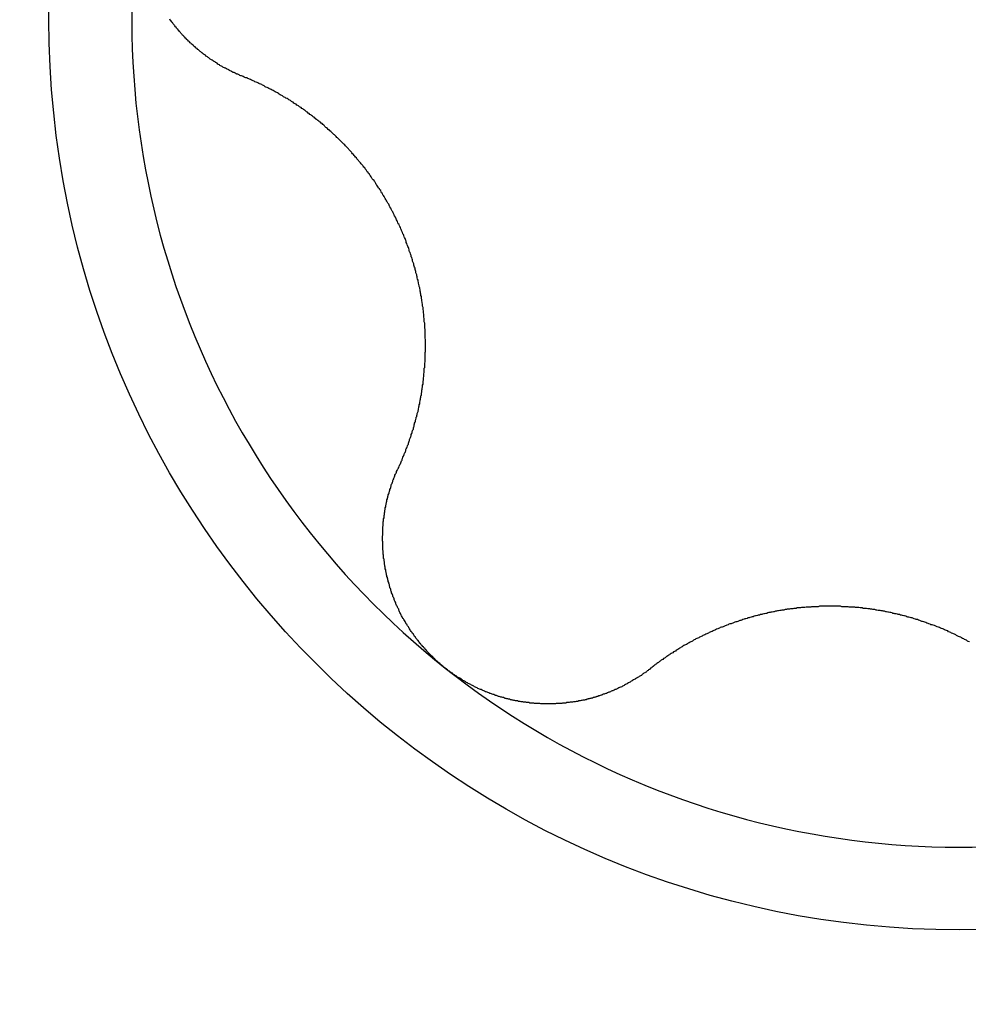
# Model space of a CAD drawing. Extents: x 1107 to 4046, y 937 to 3355.
# Tile 807 of 861: x 3015.56 to 3017.82, y 1881.36 to 1883.71. Entities that reach past the tile are written whole.
import ezdxf

# ---------------------------------------------------------------- set-up
doc = ezdxf.new("R2010")
doc.units = 0
doc.layers.add('KF_VIDA_L___C_LEFT', color=7, linetype='CONTINUOUS')

# ---------------------------------------------------------------- blocks, each defined once
blk = doc.blocks.new('KF_VIDA_L___C_LEFT')
at = {"layer": 'KF_VIDA_L___C_LEFT'}
for points in [[(126.791, 194.364, 0), (126.789, 194.365, 0), (126.787, 194.366, 0), (126.785, 194.366, 0), (126.783, 194.367, 0), (126.781, 194.368, 0), (126.78, 194.369, 0), (126.778, 194.37, 0), (126.776, 194.37, 0), (126.774, 194.371, 0), (126.772, 194.372, 0), (126.771, 194.373, 0), (126.769, 194.374, 0), (126.767, 194.374, 0), (126.765, 194.375, 0), (126.763, 194.376, 0), (126.762, 194.377, 0), (126.76, 194.378, 0), (126.758, 194.379, 0), (126.756, 194.38, 0), (126.755, 194.381, 0), (126.753, 194.382, 0), (126.751, 194.383, 0), (126.749, 194.384, 0), (126.748, 194.384, 0), (126.746, 194.385, 0), (126.744, 194.386, 0), (126.742, 194.387, 0), (126.741, 194.388, 0), (126.739, 194.389, 0), (126.737, 194.39, 0), (126.735, 194.391, 0), (126.734, 194.392, 0), (126.732, 194.393, 0), (126.73, 194.394, 0), (126.729, 194.396, 0), (126.727, 194.397, 0), (126.725, 194.398, 0), (126.724, 194.399, 0), (126.722, 194.4, 0), (126.72, 194.401, 0), (126.719, 194.402, 0), (126.717, 194.403, 0), (126.715, 194.404, 0), (126.714, 194.405, 0), (126.712, 194.406, 0), (126.71, 194.408, 0), (126.709, 194.409, 0), (126.707, 194.41, 0), (126.706, 194.411, 0), (126.704, 194.412, 0), (126.702, 194.413, 0), (126.701, 194.415, 0), (126.699, 194.416, 0), (126.698, 194.417, 0), (126.696, 194.418, 0), (126.694, 194.419, 0), (126.693, 194.421, 0), (126.691, 194.422, 0), (126.69, 194.423, 0), (126.688, 194.424, 0), (126.687, 194.426, 0), (126.685, 194.427, 0), (126.684, 194.428, 0), (126.682, 194.429, 0), (126.681, 194.431, 0), (126.679, 194.432, 0), (126.678, 194.433, 0), (126.676, 194.435, 0), (126.675, 194.436, 0), (126.673, 194.437, 0), (126.672, 194.438, 0), (126.67, 194.44, 0), (126.669, 194.441, 0), (126.667, 194.442, 0), (126.666, 194.444, 0), (126.664, 194.445, 0), (126.663, 194.447, 0), (126.662, 194.448, 0), (126.66, 194.449, 0), (126.659, 194.451, 0), (126.657, 194.452, 0), (126.656, 194.453, 0), (126.655, 194.455, 0), (126.653, 194.456, 0), (126.652, 194.458, 0), (126.65, 194.459, 0), (126.649, 194.461, 0), (126.648, 194.462, 0), (126.646, 194.463, 0), (126.645, 194.465, 0), (126.644, 194.466, 0), (126.642, 194.468, 0), (126.641, 194.469, 0), (126.64, 194.471, 0), (126.639, 194.472, 0), (126.637, 194.474, 0), (126.636, 194.475, 0), (126.635, 194.477, 0), (126.633, 194.478, 0), (126.632, 194.48, 0), (126.631, 194.482, 0), (126.629, 194.483, 0), (126.628, 194.485, 0), (126.627, 194.486, 0), (126.626, 194.488, 0), (126.624, 194.49, 0), (126.623, 194.491, 0), (126.622, 194.493, 0), (126.621, 194.494, 0), (126.62, 194.496, 0), (126.618, 194.498, 0), (126.617, 194.499, 0), (126.616, 194.501, 0)], [(127.161, 193.429, 0), (127.162, 193.431, 0), (127.163, 193.434, 0), (127.164, 193.436, 0), (127.165, 193.438, 0), (127.166, 193.44, 0), (127.167, 193.442, 0), (127.168, 193.445, 0), (127.169, 193.447, 0), (127.17, 193.449, 0), (127.17, 193.451, 0), (127.171, 193.453, 0), (127.172, 193.456, 0), (127.173, 193.458, 0), (127.174, 193.46, 0), (127.175, 193.462, 0), (127.176, 193.465, 0), (127.177, 193.467, 0), (127.178, 193.469, 0), (127.179, 193.471, 0), (127.179, 193.474, 0), (127.18, 193.476, 0), (127.181, 193.478, 0), (127.182, 193.48, 0), (127.183, 193.483, 0), (127.184, 193.485, 0), (127.185, 193.487, 0), (127.185, 193.489, 0), (127.186, 193.492, 0), (127.187, 193.494, 0), (127.188, 193.496, 0), (127.188, 193.498, 0), (127.189, 193.501, 0), (127.19, 193.503, 0), (127.191, 193.505, 0), (127.192, 193.507, 0), (127.192, 193.51, 0), (127.193, 193.512, 0), (127.194, 193.514, 0), (127.194, 193.517, 0), (127.195, 193.519, 0), (127.196, 193.521, 0), (127.197, 193.523, 0), (127.197, 193.526, 0), (127.198, 193.528, 0), (127.199, 193.53, 0), (127.199, 193.533, 0), (127.2, 193.535, 0), (127.2, 193.537, 0), (127.201, 193.539, 0), (127.202, 193.542, 0), (127.202, 193.544, 0), (127.203, 193.546, 0), (127.204, 193.549, 0), (127.204, 193.551, 0), (127.205, 193.553, 0), (127.205, 193.555, 0), (127.206, 193.558, 0), (127.206, 193.56, 0), (127.207, 193.562, 0), (127.208, 193.565, 0), (127.208, 193.567, 0), (127.209, 193.569, 0), (127.209, 193.571, 0), (127.21, 193.574, 0), (127.21, 193.576, 0), (127.211, 193.578, 0), (127.211, 193.581, 0), (127.212, 193.583, 0), (127.212, 193.585, 0), (127.212, 193.587, 0), (127.213, 193.59, 0), (127.213, 193.592, 0), (127.214, 193.594, 0), (127.214, 193.597, 0), (127.215, 193.599, 0), (127.215, 193.602, 0), (127.216, 193.604, 0), (127.216, 193.606, 0), (127.216, 193.609, 0), (127.217, 193.611, 0), (127.217, 193.613, 0), (127.217, 193.616, 0), (127.218, 193.618, 0), (127.218, 193.621, 0), (127.219, 193.623, 0), (127.219, 193.625, 0), (127.219, 193.628, 0), (127.22, 193.63, 0), (127.22, 193.633, 0), (127.22, 193.635, 0), (127.22, 193.638, 0), (127.221, 193.64, 0), (127.221, 193.643, 0), (127.221, 193.645, 0), (127.222, 193.648, 0), (127.222, 193.65, 0), (127.222, 193.653, 0), (127.222, 193.655, 0), (127.223, 193.658, 0), (127.223, 193.66, 0), (127.223, 193.663, 0), (127.223, 193.665, 0), (127.223, 193.668, 0), (127.224, 193.67, 0), (127.224, 193.673, 0), (127.224, 193.675, 0), (127.224, 193.678, 0), (127.224, 193.68, 0), (127.225, 193.683, 0), (127.225, 193.685, 0), (127.225, 193.688, 0), (127.225, 193.69, 0), (127.225, 193.693, 0), (127.225, 193.696, 0), (127.225, 193.698, 0), (127.225, 193.701, 0), (127.225, 193.703, 0), (127.225, 193.706, 0), (127.226, 193.708, 0), (127.226, 193.711, 0), (127.226, 193.714, 0), (127.226, 193.716, 0), (127.226, 193.719, 0), (127.226, 193.721, 0), (127.226, 193.724, 0), (127.226, 193.727, 0), (127.226, 193.729, 0), (127.226, 193.732, 0), (127.226, 193.734, 0), (127.226, 193.737, 0), (127.225, 193.74, 0), (127.225, 193.742, 0), (127.225, 193.745, 0), (127.225, 193.747, 0), (127.225, 193.75, 0), (127.225, 193.753, 0), (127.225, 193.755, 0), (127.225, 193.758, 0), (127.225, 193.761, 0), (127.224, 193.763, 0), (127.224, 193.766, 0), (127.224, 193.768, 0), (127.224, 193.771, 0), (127.224, 193.774, 0), (127.224, 193.776, 0), (127.223, 193.779, 0), (127.223, 193.782, 0), (127.223, 193.784, 0), (127.223, 193.787, 0), (127.222, 193.79, 0), (127.222, 193.792, 0), (127.222, 193.795, 0), (127.222, 193.797, 0), (127.221, 193.8, 0), (127.221, 193.803, 0), (127.221, 193.805, 0), (127.22, 193.808, 0), (127.22, 193.811, 0), (127.22, 193.813, 0), (127.219, 193.816, 0), (127.219, 193.818, 0), (127.219, 193.821, 0), (127.218, 193.824, 0), (127.218, 193.826, 0), (127.217, 193.829, 0), (127.217, 193.832, 0), (127.216, 193.834, 0), (127.216, 193.837, 0), (127.216, 193.839, 0), (127.215, 193.842, 0), (127.215, 193.845, 0), (127.214, 193.847, 0), (127.214, 193.85, 0), (127.213, 193.852, 0), (127.213, 193.855, 0), (127.212, 193.858, 0), (127.212, 193.86, 0), (127.211, 193.863, 0), (127.211, 193.865, 0), (127.21, 193.868, 0), (127.209, 193.871, 0), (127.209, 193.873, 0), (127.208, 193.876, 0), (127.208, 193.878, 0), (127.207, 193.881, 0), (127.206, 193.884, 0), (127.206, 193.886, 0), (127.205, 193.889, 0), (127.205, 193.891, 0), (127.204, 193.894, 0), (127.203, 193.896, 0), (127.203, 193.899, 0), (127.202, 193.901, 0), (127.201, 193.904, 0), (127.201, 193.907, 0), (127.2, 193.909, 0), (127.199, 193.912, 0), (127.198, 193.914, 0), (127.198, 193.917, 0), (127.197, 193.919, 0), (127.196, 193.922, 0), (127.195, 193.924, 0), (127.195, 193.927, 0), (127.194, 193.929, 0), (127.193, 193.932, 0), (127.192, 193.934, 0), (127.192, 193.937, 0), (127.191, 193.939, 0), (127.19, 193.941, 0), (127.189, 193.944, 0), (127.188, 193.946, 0), (127.187, 193.949, 0), (127.187, 193.951, 0), (127.186, 193.954, 0), (127.185, 193.956, 0), (127.184, 193.959, 0), (127.183, 193.961, 0), (127.182, 193.963, 0), (127.181, 193.966, 0), (127.18, 193.968, 0), (127.18, 193.971, 0), (127.179, 193.973, 0), (127.178, 193.975, 0), (127.177, 193.978, 0), (127.176, 193.98, 0), (127.175, 193.982, 0), (127.174, 193.985, 0), (127.173, 193.987, 0), (127.172, 193.989, 0), (127.171, 193.992, 0), (127.17, 193.994, 0), (127.169, 193.997, 0), (127.168, 193.999, 0), (127.167, 194.001, 0), (127.166, 194.004, 0), (127.165, 194.006, 0), (127.164, 194.008, 0), (127.163, 194.011, 0), (127.161, 194.013, 0), (127.16, 194.015, 0), (127.159, 194.018, 0), (127.158, 194.02, 0), (127.157, 194.022, 0), (127.156, 194.025, 0), (127.155, 194.027, 0), (127.154, 194.029, 0), (127.152, 194.032, 0), (127.151, 194.034, 0), (127.15, 194.036, 0), (127.149, 194.039, 0), (127.148, 194.041, 0), (127.146, 194.043, 0), (127.145, 194.046, 0), (127.144, 194.048, 0), (127.143, 194.05, 0), (127.141, 194.053, 0), (127.14, 194.055, 0), (127.139, 194.057, 0), (127.138, 194.06, 0), (127.136, 194.062, 0), (127.135, 194.064, 0), (127.134, 194.067, 0), (127.132, 194.069, 0), (127.131, 194.071, 0), (127.13, 194.073, 0), (127.128, 194.076, 0), (127.127, 194.078, 0), (127.126, 194.08, 0), (127.124, 194.082, 0), (127.123, 194.085, 0), (127.121, 194.087, 0), (127.12, 194.089, 0), (127.119, 194.092, 0), (127.117, 194.094, 0), (127.116, 194.096, 0), (127.114, 194.098, 0), (127.113, 194.1, 0), (127.111, 194.103, 0), (127.11, 194.105, 0), (127.108, 194.107, 0), (127.107, 194.109, 0), (127.106, 194.112, 0), (127.104, 194.114, 0), (127.103, 194.116, 0), (127.101, 194.118, 0), (127.099, 194.12, 0), (127.098, 194.122, 0), (127.096, 194.125, 0), (127.095, 194.127, 0), (127.093, 194.129, 0), (127.092, 194.131, 0), (127.09, 194.133, 0), (127.089, 194.135, 0), (127.087, 194.137, 0), (127.085, 194.14, 0), (127.084, 194.142, 0), (127.082, 194.144, 0), (127.081, 194.146, 0), (127.079, 194.148, 0), (127.077, 194.15, 0), (127.076, 194.152, 0), (127.074, 194.154, 0), (127.072, 194.156, 0), (127.071, 194.158, 0), (127.069, 194.16, 0), (127.067, 194.162, 0), (127.066, 194.164, 0), (127.064, 194.166, 0), (127.062, 194.168, 0), (127.061, 194.17, 0), (127.059, 194.172, 0), (127.057, 194.174, 0), (127.056, 194.176, 0), (127.054, 194.178, 0), (127.052, 194.18, 0), (127.05, 194.182, 0), (127.049, 194.184, 0), (127.047, 194.186, 0), (127.045, 194.188, 0), (127.043, 194.19, 0), (127.042, 194.192, 0), (127.04, 194.194, 0), (127.038, 194.196, 0), (127.036, 194.198, 0), (127.034, 194.199, 0), (127.033, 194.201, 0), (127.031, 194.203, 0), (127.029, 194.205, 0), (127.027, 194.207, 0), (127.025, 194.209, 0), (127.024, 194.21, 0), (127.022, 194.212, 0), (127.02, 194.214, 0), (127.018, 194.216, 0), (127.016, 194.218, 0), (127.014, 194.219, 0), (127.013, 194.221, 0), (127.011, 194.223, 0), (127.009, 194.225, 0), (127.007, 194.226, 0), (127.005, 194.228, 0), (127.003, 194.23, 0), (127.001, 194.232, 0), (127, 194.233, 0), (126.998, 194.235, 0), (126.996, 194.237, 0), (126.994, 194.238, 0), (126.992, 194.24, 0), (126.99, 194.242, 0), (126.988, 194.243, 0), (126.986, 194.245, 0), (126.985, 194.247, 0), (126.983, 194.248, 0), (126.981, 194.25, 0), (126.979, 194.252, 0), (126.977, 194.253, 0), (126.975, 194.255, 0), (126.973, 194.256, 0), (126.971, 194.258, 0), (126.969, 194.259, 0), (126.967, 194.261, 0), (126.965, 194.262, 0), (126.964, 194.264, 0), (126.962, 194.265, 0), (126.96, 194.267, 0), (126.958, 194.268, 0), (126.956, 194.27, 0), (126.954, 194.271, 0), (126.952, 194.273, 0), (126.95, 194.274, 0), (126.948, 194.276, 0), (126.946, 194.277, 0), (126.944, 194.279, 0), (126.942, 194.28, 0), (126.941, 194.281, 0), (126.939, 194.283, 0), (126.937, 194.284, 0), (126.935, 194.286, 0), (126.933, 194.287, 0), (126.931, 194.288, 0), (126.929, 194.29, 0), (126.927, 194.291, 0), (126.925, 194.292, 0), (126.923, 194.294, 0), (126.921, 194.295, 0), (126.919, 194.296, 0), (126.917, 194.298, 0), (126.915, 194.299, 0), (126.913, 194.3, 0), (126.912, 194.301, 0), (126.91, 194.303, 0), (126.908, 194.304, 0), (126.906, 194.305, 0), (126.904, 194.307, 0), (126.902, 194.308, 0), (126.9, 194.309, 0), (126.898, 194.31, 0), (126.896, 194.312, 0), (126.893, 194.313, 0), (126.891, 194.314, 0), (126.889, 194.315, 0), (126.887, 194.316, 0), (126.885, 194.318, 0), (126.883, 194.319, 0), (126.881, 194.32, 0), (126.879, 194.321, 0), (126.877, 194.322, 0), (126.875, 194.324, 0), (126.873, 194.325, 0), (126.871, 194.326, 0), (126.869, 194.327, 0), (126.867, 194.328, 0), (126.865, 194.329, 0), (126.862, 194.331, 0), (126.86, 194.332, 0), (126.858, 194.333, 0), (126.856, 194.334, 0), (126.854, 194.335, 0), (126.852, 194.336, 0), (126.85, 194.337, 0), (126.848, 194.338, 0), (126.845, 194.339, 0), (126.843, 194.34, 0), (126.841, 194.342, 0), (126.839, 194.343, 0), (126.837, 194.344, 0), (126.835, 194.345, 0), (126.833, 194.346, 0), (126.83, 194.347, 0), (126.828, 194.348, 0), (126.826, 194.349, 0), (126.824, 194.35, 0), (126.822, 194.351, 0), (126.819, 194.352, 0), (126.817, 194.353, 0), (126.815, 194.354, 0), (126.813, 194.355, 0), (126.811, 194.356, 0), (126.808, 194.357, 0), (126.806, 194.358, 0), (126.804, 194.359, 0), (126.802, 194.36, 0), (126.8, 194.361, 0), (126.797, 194.361, 0), (126.795, 194.362, 0), (126.793, 194.363, 0), (126.791, 194.364, 0)], [(127.273, 192.952, 0), (127.271, 192.954, 0), (127.27, 192.955, 0), (127.268, 192.956, 0), (127.266, 192.958, 0), (127.265, 192.959, 0), (127.263, 192.96, 0), (127.262, 192.962, 0), (127.26, 192.963, 0), (127.258, 192.965, 0), (127.257, 192.966, 0), (127.255, 192.967, 0), (127.254, 192.969, 0), (127.252, 192.97, 0), (127.25, 192.972, 0), (127.249, 192.973, 0), (127.247, 192.975, 0), (127.246, 192.976, 0), (127.244, 192.978, 0), (127.243, 192.979, 0), (127.241, 192.981, 0), (127.24, 192.982, 0), (127.238, 192.984, 0), (127.237, 192.985, 0), (127.235, 192.987, 0), (127.234, 192.988, 0), (127.232, 192.99, 0), (127.231, 192.991, 0), (127.229, 192.993, 0), (127.228, 192.995, 0), (127.226, 192.996, 0), (127.225, 192.998, 0), (127.224, 192.999, 0), (127.222, 193.001, 0), (127.221, 193.003, 0), (127.219, 193.004, 0), (127.218, 193.006, 0), (127.216, 193.007, 0), (127.215, 193.009, 0), (127.214, 193.011, 0), (127.212, 193.012, 0), (127.211, 193.014, 0), (127.21, 193.016, 0), (127.208, 193.018, 0), (127.207, 193.019, 0), (127.206, 193.021, 0), (127.204, 193.023, 0), (127.203, 193.024, 0), (127.202, 193.026, 0), (127.2, 193.028, 0), (127.199, 193.03, 0), (127.198, 193.031, 0), (127.197, 193.033, 0), (127.195, 193.035, 0), (127.194, 193.037, 0), (127.193, 193.038, 0), (127.192, 193.04, 0), (127.19, 193.042, 0), (127.189, 193.044, 0), (127.188, 193.046, 0), (127.187, 193.047, 0), (127.186, 193.049, 0), (127.185, 193.051, 0), (127.183, 193.053, 0), (127.182, 193.055, 0), (127.181, 193.057, 0), (127.18, 193.058, 0), (127.179, 193.06, 0), (127.178, 193.062, 0), (127.177, 193.064, 0), (127.176, 193.066, 0), (127.174, 193.068, 0), (127.173, 193.07, 0), (127.172, 193.071, 0), (127.171, 193.073, 0), (127.17, 193.075, 0), (127.169, 193.077, 0), (127.168, 193.079, 0), (127.167, 193.081, 0), (127.166, 193.083, 0), (127.165, 193.085, 0), (127.164, 193.087, 0), (127.163, 193.089, 0), (127.162, 193.091, 0), (127.162, 193.093, 0), (127.161, 193.095, 0), (127.16, 193.096, 0), (127.159, 193.098, 0), (127.158, 193.1, 0), (127.157, 193.102, 0), (127.156, 193.104, 0), (127.155, 193.106, 0), (127.155, 193.108, 0), (127.154, 193.11, 0), (127.153, 193.112, 0), (127.152, 193.114, 0), (127.151, 193.116, 0), (127.151, 193.118, 0), (127.15, 193.12, 0), (127.149, 193.122, 0), (127.148, 193.124, 0), (127.148, 193.126, 0), (127.147, 193.128, 0), (127.146, 193.13, 0), (127.145, 193.132, 0), (127.145, 193.134, 0), (127.144, 193.136, 0), (127.143, 193.138, 0), (127.143, 193.14, 0), (127.142, 193.142, 0), (127.141, 193.144, 0), (127.141, 193.146, 0), (127.14, 193.148, 0), (127.14, 193.151, 0), (127.139, 193.153, 0), (127.138, 193.155, 0), (127.138, 193.157, 0), (127.137, 193.159, 0), (127.137, 193.161, 0), (127.136, 193.163, 0), (127.136, 193.165, 0), (127.135, 193.167, 0), (127.135, 193.169, 0), (127.134, 193.171, 0), (127.134, 193.173, 0), (127.133, 193.175, 0), (127.133, 193.177, 0), (127.132, 193.179, 0), (127.132, 193.181, 0), (127.131, 193.183, 0), (127.131, 193.185, 0), (127.131, 193.187, 0), (127.13, 193.189, 0), (127.13, 193.191, 0), (127.13, 193.193, 0), (127.129, 193.196, 0), (127.129, 193.198, 0), (127.128, 193.2, 0), (127.128, 193.202, 0), (127.128, 193.204, 0), (127.128, 193.206, 0), (127.127, 193.208, 0), (127.127, 193.21, 0), (127.127, 193.212, 0), (127.126, 193.214, 0), (127.126, 193.216, 0), (127.126, 193.218, 0), (127.126, 193.22, 0), (127.126, 193.222, 0), (127.125, 193.224, 0), (127.125, 193.226, 0), (127.125, 193.228, 0), (127.125, 193.23, 0), (127.125, 193.232, 0), (127.124, 193.234, 0), (127.124, 193.236, 0), (127.124, 193.238, 0), (127.124, 193.24, 0), (127.124, 193.242, 0), (127.124, 193.244, 0), (127.124, 193.246, 0), (127.124, 193.248, 0), (127.124, 193.25, 0), (127.124, 193.252, 0), (127.124, 193.254, 0), (127.123, 193.256, 0), (127.123, 193.258, 0), (127.123, 193.26, 0), (127.123, 193.262, 0), (127.123, 193.264, 0), (127.123, 193.266, 0), (127.123, 193.268, 0), (127.124, 193.27, 0), (127.124, 193.272, 0), (127.124, 193.274, 0), (127.124, 193.276, 0), (127.124, 193.278, 0), (127.124, 193.28, 0), (127.124, 193.282, 0), (127.124, 193.284, 0), (127.124, 193.286, 0), (127.124, 193.288, 0), (127.124, 193.29, 0), (127.125, 193.292, 0), (127.125, 193.294, 0), (127.125, 193.296, 0), (127.125, 193.298, 0), (127.125, 193.3, 0), (127.125, 193.302, 0), (127.126, 193.303, 0), (127.126, 193.305, 0), (127.126, 193.307, 0), (127.126, 193.309, 0), (127.127, 193.311, 0), (127.127, 193.313, 0), (127.127, 193.315, 0), (127.127, 193.317, 0), (127.128, 193.319, 0), (127.128, 193.321, 0), (127.128, 193.323, 0), (127.129, 193.325, 0), (127.129, 193.327, 0), (127.129, 193.329, 0), (127.13, 193.331, 0), (127.13, 193.333, 0), (127.13, 193.335, 0), (127.131, 193.337, 0), (127.131, 193.339, 0), (127.131, 193.341, 0), (127.132, 193.343, 0), (127.132, 193.345, 0), (127.133, 193.347, 0), (127.133, 193.349, 0), (127.134, 193.35, 0), (127.134, 193.352, 0), (127.134, 193.354, 0), (127.135, 193.356, 0), (127.135, 193.358, 0), (127.136, 193.36, 0), (127.136, 193.362, 0), (127.137, 193.364, 0), (127.137, 193.366, 0), (127.138, 193.368, 0), (127.139, 193.37, 0), (127.139, 193.372, 0), (127.14, 193.374, 0), (127.14, 193.375, 0), (127.141, 193.377, 0), (127.141, 193.379, 0), (127.142, 193.381, 0), (127.143, 193.383, 0), (127.143, 193.385, 0), (127.144, 193.387, 0), (127.144, 193.389, 0), (127.145, 193.391, 0), (127.146, 193.393, 0), (127.146, 193.394, 0), (127.147, 193.396, 0), (127.148, 193.398, 0), (127.148, 193.4, 0), (127.149, 193.402, 0), (127.15, 193.404, 0), (127.15, 193.406, 0), (127.151, 193.407, 0), (127.152, 193.409, 0), (127.153, 193.411, 0), (127.153, 193.413, 0), (127.154, 193.415, 0), (127.155, 193.417, 0), (127.156, 193.418, 0), (127.157, 193.42, 0), (127.157, 193.422, 0), (127.158, 193.424, 0), (127.159, 193.426, 0), (127.16, 193.427, 0), (127.161, 193.429, 0)], [(128.524, 193.015, 0), (128.521, 193.016, 0), (128.519, 193.017, 0), (128.517, 193.019, 0), (128.514, 193.02, 0), (128.512, 193.021, 0), (128.51, 193.022, 0), (128.507, 193.023, 0), (128.505, 193.025, 0), (128.503, 193.026, 0), (128.5, 193.027, 0), (128.498, 193.028, 0), (128.496, 193.029, 0), (128.493, 193.03, 0), (128.491, 193.032, 0), (128.488, 193.033, 0), (128.486, 193.034, 0), (128.484, 193.035, 0), (128.481, 193.036, 0), (128.479, 193.037, 0), (128.477, 193.038, 0), (128.474, 193.039, 0), (128.472, 193.041, 0), (128.469, 193.042, 0), (128.467, 193.043, 0), (128.464, 193.044, 0), (128.462, 193.045, 0), (128.46, 193.046, 0), (128.457, 193.047, 0), (128.455, 193.048, 0), (128.452, 193.049, 0), (128.45, 193.05, 0), (128.447, 193.051, 0), (128.445, 193.052, 0), (128.442, 193.053, 0), (128.44, 193.054, 0), (128.437, 193.055, 0), (128.435, 193.056, 0), (128.432, 193.056, 0), (128.43, 193.057, 0), (128.427, 193.058, 0), (128.425, 193.059, 0), (128.422, 193.06, 0), (128.42, 193.061, 0), (128.417, 193.062, 0), (128.415, 193.063, 0), (128.412, 193.064, 0), (128.41, 193.064, 0), (128.407, 193.065, 0), (128.405, 193.066, 0), (128.402, 193.067, 0), (128.4, 193.068, 0), (128.397, 193.068, 0), (128.395, 193.069, 0), (128.392, 193.07, 0), (128.39, 193.071, 0), (128.387, 193.072, 0), (128.385, 193.072, 0), (128.382, 193.073, 0), (128.379, 193.074, 0), (128.377, 193.074, 0), (128.374, 193.075, 0), (128.372, 193.076, 0), (128.369, 193.077, 0), (128.367, 193.077, 0), (128.364, 193.078, 0), (128.362, 193.079, 0), (128.359, 193.079, 0), (128.357, 193.08, 0), (128.354, 193.08, 0), (128.352, 193.081, 0), (128.349, 193.082, 0), (128.346, 193.082, 0), (128.344, 193.083, 0), (128.341, 193.083, 0), (128.339, 193.084, 0), (128.336, 193.085, 0), (128.334, 193.085, 0), (128.331, 193.086, 0), (128.329, 193.086, 0), (128.326, 193.087, 0), (128.324, 193.087, 0), (128.321, 193.088, 0), (128.318, 193.088, 0), (128.316, 193.089, 0), (128.313, 193.089, 0), (128.311, 193.09, 0), (128.308, 193.09, 0), (128.306, 193.09, 0), (128.303, 193.091, 0), (128.301, 193.091, 0), (128.298, 193.092, 0), (128.296, 193.092, 0), (128.293, 193.092, 0), (128.291, 193.093, 0), (128.288, 193.093, 0), (128.286, 193.094, 0), (128.283, 193.094, 0), (128.281, 193.094, 0), (128.278, 193.095, 0), (128.276, 193.095, 0), (128.273, 193.095, 0), (128.27, 193.095, 0), (128.268, 193.096, 0), (128.265, 193.096, 0), (128.263, 193.096, 0), (128.26, 193.097, 0), (128.258, 193.097, 0), (128.255, 193.097, 0), (128.252, 193.097, 0), (128.25, 193.098, 0), (128.247, 193.098, 0), (128.245, 193.098, 0), (128.242, 193.098, 0), (128.239, 193.098, 0), (128.237, 193.098, 0), (128.234, 193.099, 0), (128.232, 193.099, 0), (128.229, 193.099, 0), (128.226, 193.099, 0), (128.224, 193.099, 0), (128.221, 193.099, 0), (128.219, 193.099, 0), (128.216, 193.1, 0), (128.213, 193.1, 0), (128.211, 193.1, 0), (128.208, 193.1, 0), (128.205, 193.1, 0), (128.203, 193.1, 0), (128.2, 193.1, 0), (128.197, 193.1, 0), (128.195, 193.1, 0), (128.192, 193.1, 0), (128.19, 193.1, 0), (128.187, 193.1, 0), (128.184, 193.1, 0), (128.182, 193.1, 0), (128.179, 193.1, 0), (128.176, 193.1, 0), (128.174, 193.1, 0), (128.171, 193.1, 0), (128.168, 193.1, 0), (128.166, 193.1, 0), (128.163, 193.099, 0), (128.16, 193.099, 0), (128.158, 193.099, 0), (128.155, 193.099, 0), (128.152, 193.099, 0), (128.15, 193.099, 0), (128.147, 193.099, 0), (128.145, 193.098, 0), (128.142, 193.098, 0), (128.139, 193.098, 0), (128.137, 193.098, 0), (128.134, 193.098, 0), (128.131, 193.097, 0), (128.129, 193.097, 0), (128.126, 193.097, 0), (128.123, 193.097, 0), (128.121, 193.096, 0), (128.118, 193.096, 0), (128.115, 193.096, 0), (128.113, 193.096, 0), (128.11, 193.095, 0), (128.108, 193.095, 0), (128.105, 193.095, 0), (128.102, 193.094, 0), (128.1, 193.094, 0), (128.097, 193.094, 0), (128.094, 193.093, 0), (128.092, 193.093, 0), (128.089, 193.093, 0), (128.087, 193.092, 0), (128.084, 193.092, 0), (128.081, 193.091, 0), (128.079, 193.091, 0), (128.076, 193.091, 0), (128.074, 193.09, 0), (128.071, 193.09, 0), (128.068, 193.089, 0), (128.066, 193.089, 0), (128.063, 193.088, 0), (128.061, 193.088, 0), (128.058, 193.087, 0), (128.056, 193.087, 0), (128.053, 193.086, 0), (128.05, 193.086, 0), (128.048, 193.085, 0), (128.045, 193.085, 0), (128.043, 193.084, 0), (128.04, 193.083, 0), (128.038, 193.083, 0), (128.035, 193.082, 0), (128.033, 193.082, 0), (128.03, 193.081, 0), (128.028, 193.08, 0), (128.025, 193.08, 0), (128.023, 193.079, 0), (128.02, 193.079, 0), (128.018, 193.078, 0), (128.015, 193.077, 0), (128.013, 193.077, 0), (128.01, 193.076, 0), (128.008, 193.075, 0), (128.005, 193.075, 0), (128.003, 193.074, 0), (128, 193.073, 0), (127.998, 193.072, 0), (127.995, 193.072, 0), (127.993, 193.071, 0), (127.99, 193.07, 0), (127.988, 193.07, 0), (127.986, 193.069, 0), (127.983, 193.068, 0), (127.981, 193.067, 0), (127.978, 193.066, 0), (127.976, 193.066, 0), (127.974, 193.065, 0), (127.971, 193.064, 0), (127.969, 193.063, 0), (127.966, 193.063, 0), (127.964, 193.062, 0), (127.962, 193.061, 0), (127.959, 193.06, 0), (127.957, 193.059, 0), (127.955, 193.058, 0), (127.952, 193.058, 0), (127.95, 193.057, 0), (127.948, 193.056, 0), (127.945, 193.055, 0), (127.943, 193.054, 0), (127.941, 193.053, 0), (127.938, 193.052, 0), (127.936, 193.051, 0), (127.934, 193.05, 0), (127.932, 193.05, 0), (127.929, 193.049, 0), (127.927, 193.048, 0), (127.925, 193.047, 0), (127.923, 193.046, 0), (127.92, 193.045, 0), (127.918, 193.044, 0), (127.916, 193.043, 0), (127.914, 193.042, 0), (127.912, 193.041, 0), (127.91, 193.04, 0), (127.907, 193.039, 0), (127.905, 193.038, 0), (127.903, 193.037, 0), (127.901, 193.036, 0), (127.899, 193.035, 0), (127.897, 193.034, 0), (127.895, 193.033, 0), (127.892, 193.032, 0), (127.89, 193.031, 0), (127.888, 193.03, 0), (127.886, 193.029, 0), (127.884, 193.028, 0), (127.882, 193.027, 0), (127.88, 193.026, 0), (127.878, 193.025, 0), (127.876, 193.024, 0), (127.873, 193.023, 0), (127.871, 193.022, 0), (127.869, 193.021, 0), (127.867, 193.02, 0), (127.865, 193.019, 0), (127.863, 193.017, 0), (127.861, 193.016, 0), (127.859, 193.015, 0), (127.857, 193.014, 0), (127.855, 193.013, 0), (127.853, 193.012, 0), (127.851, 193.01, 0), (127.849, 193.009, 0), (127.846, 193.008, 0), (127.844, 193.007, 0), (127.842, 193.006, 0), (127.84, 193.005, 0), (127.838, 193.003, 0), (127.836, 193.002, 0), (127.834, 193.001, 0), (127.832, 193, 0), (127.83, 192.998, 0), (127.828, 192.997, 0), (127.826, 192.996, 0), (127.824, 192.995, 0), (127.822, 192.993, 0), (127.82, 192.992, 0), (127.818, 192.991, 0), (127.816, 192.989, 0), (127.814, 192.988, 0), (127.812, 192.987, 0), (127.81, 192.986, 0), (127.808, 192.984, 0), (127.806, 192.983, 0), (127.804, 192.982, 0), (127.802, 192.98, 0), (127.8, 192.979, 0), (127.798, 192.977, 0), (127.796, 192.976, 0), (127.794, 192.975, 0), (127.792, 192.973, 0), (127.79, 192.972, 0), (127.788, 192.971, 0), (127.786, 192.969, 0), (127.784, 192.968, 0), (127.782, 192.966, 0), (127.78, 192.965, 0), (127.778, 192.963, 0), (127.776, 192.962, 0), (127.774, 192.961, 0), (127.773, 192.959, 0), (127.771, 192.958, 0), (127.769, 192.956, 0), (127.767, 192.955, 0), (127.765, 192.953, 0), (127.763, 192.952, 0)], [(127.763, 192.952, 0), (127.761, 192.95, 0), (127.76, 192.949, 0), (127.758, 192.948, 0), (127.757, 192.947, 0), (127.755, 192.946, 0), (127.754, 192.944, 0), (127.752, 192.943, 0), (127.75, 192.942, 0), (127.749, 192.941, 0), (127.747, 192.94, 0), (127.745, 192.939, 0), (127.744, 192.938, 0), (127.742, 192.936, 0), (127.741, 192.935, 0), (127.739, 192.934, 0), (127.737, 192.933, 0), (127.736, 192.932, 0), (127.734, 192.931, 0), (127.732, 192.93, 0), (127.731, 192.929, 0), (127.729, 192.928, 0), (127.727, 192.927, 0), (127.726, 192.926, 0), (127.724, 192.925, 0), (127.722, 192.924, 0), (127.72, 192.923, 0), (127.719, 192.922, 0), (127.717, 192.921, 0), (127.715, 192.92, 0), (127.714, 192.919, 0), (127.712, 192.918, 0), (127.71, 192.917, 0), (127.708, 192.916, 0), (127.707, 192.915, 0), (127.705, 192.914, 0), (127.703, 192.913, 0), (127.701, 192.912, 0), (127.7, 192.911, 0), (127.698, 192.91, 0), (127.696, 192.909, 0), (127.694, 192.908, 0), (127.692, 192.907, 0), (127.691, 192.907, 0), (127.689, 192.906, 0), (127.687, 192.905, 0), (127.685, 192.904, 0), (127.683, 192.903, 0), (127.682, 192.902, 0), (127.68, 192.901, 0), (127.678, 192.901, 0), (127.676, 192.9, 0), (127.674, 192.899, 0), (127.673, 192.898, 0), (127.671, 192.898, 0), (127.669, 192.897, 0), (127.667, 192.896, 0), (127.665, 192.895, 0), (127.663, 192.895, 0), (127.662, 192.894, 0), (127.66, 192.893, 0), (127.658, 192.892, 0), (127.656, 192.892, 0), (127.654, 192.891, 0), (127.652, 192.89, 0), (127.65, 192.89, 0), (127.648, 192.889, 0), (127.647, 192.888, 0), (127.645, 192.888, 0), (127.643, 192.887, 0), (127.641, 192.886, 0), (127.639, 192.886, 0), (127.637, 192.885, 0), (127.635, 192.885, 0), (127.633, 192.884, 0), (127.632, 192.883, 0), (127.63, 192.883, 0), (127.628, 192.882, 0), (127.626, 192.882, 0), (127.624, 192.881, 0), (127.622, 192.881, 0), (127.62, 192.88, 0), (127.618, 192.88, 0), (127.616, 192.879, 0), (127.614, 192.879, 0), (127.613, 192.878, 0), (127.611, 192.878, 0), (127.609, 192.877, 0), (127.607, 192.877, 0), (127.605, 192.876, 0), (127.603, 192.876, 0), (127.601, 192.876, 0), (127.599, 192.875, 0), (127.597, 192.875, 0), (127.595, 192.874, 0), (127.593, 192.874, 0), (127.591, 192.874, 0), (127.589, 192.873, 0), (127.587, 192.873, 0), (127.585, 192.873, 0), (127.583, 192.872, 0), (127.581, 192.872, 0), (127.579, 192.872, 0), (127.577, 192.871, 0), (127.575, 192.871, 0), (127.573, 192.871, 0), (127.571, 192.871, 0), (127.569, 192.87, 0), (127.567, 192.87, 0), (127.565, 192.87, 0), (127.563, 192.87, 0), (127.561, 192.869, 0), (127.559, 192.869, 0), (127.557, 192.869, 0), (127.555, 192.869, 0), (127.553, 192.869, 0), (127.551, 192.868, 0), (127.549, 192.868, 0), (127.547, 192.868, 0), (127.545, 192.868, 0), (127.543, 192.868, 0), (127.54, 192.868, 0), (127.538, 192.868, 0), (127.536, 192.867, 0), (127.534, 192.867, 0), (127.532, 192.867, 0), (127.53, 192.867, 0), (127.528, 192.867, 0), (127.526, 192.867, 0), (127.524, 192.867, 0), (127.522, 192.867, 0), (127.52, 192.867, 0), (127.517, 192.867, 0), (127.515, 192.867, 0), (127.513, 192.867, 0), (127.511, 192.867, 0), (127.509, 192.867, 0), (127.507, 192.867, 0), (127.505, 192.867, 0), (127.503, 192.867, 0), (127.501, 192.867, 0), (127.499, 192.868, 0), (127.496, 192.868, 0), (127.494, 192.868, 0), (127.492, 192.868, 0), (127.49, 192.868, 0), (127.488, 192.868, 0), (127.486, 192.868, 0), (127.484, 192.869, 0), (127.482, 192.869, 0), (127.479, 192.869, 0), (127.477, 192.869, 0), (127.475, 192.869, 0), (127.473, 192.87, 0), (127.471, 192.87, 0), (127.469, 192.87, 0), (127.467, 192.87, 0), (127.465, 192.871, 0), (127.462, 192.871, 0), (127.46, 192.871, 0), (127.458, 192.872, 0), (127.456, 192.872, 0), (127.454, 192.872, 0), (127.452, 192.873, 0), (127.45, 192.873, 0), (127.448, 192.873, 0), (127.446, 192.874, 0), (127.443, 192.874, 0), (127.441, 192.874, 0), (127.439, 192.875, 0), (127.437, 192.875, 0), (127.435, 192.876, 0), (127.433, 192.876, 0), (127.431, 192.877, 0), (127.429, 192.877, 0), (127.427, 192.878, 0), (127.424, 192.878, 0), (127.422, 192.879, 0), (127.42, 192.879, 0), (127.418, 192.88, 0), (127.416, 192.88, 0), (127.414, 192.881, 0), (127.412, 192.882, 0), (127.41, 192.882, 0), (127.408, 192.883, 0), (127.406, 192.883, 0), (127.404, 192.884, 0), (127.402, 192.885, 0), (127.4, 192.885, 0), (127.397, 192.886, 0), (127.395, 192.887, 0), (127.393, 192.887, 0), (127.391, 192.888, 0), (127.389, 192.889, 0), (127.387, 192.889, 0), (127.385, 192.89, 0), (127.383, 192.891, 0), (127.381, 192.892, 0), (127.379, 192.892, 0), (127.377, 192.893, 0), (127.375, 192.894, 0), (127.373, 192.895, 0), (127.371, 192.896, 0), (127.369, 192.896, 0), (127.367, 192.897, 0), (127.365, 192.898, 0), (127.363, 192.899, 0), (127.361, 192.9, 0), (127.359, 192.901, 0), (127.357, 192.901, 0), (127.355, 192.902, 0), (127.353, 192.903, 0), (127.351, 192.904, 0), (127.349, 192.905, 0), (127.347, 192.906, 0), (127.345, 192.907, 0), (127.343, 192.908, 0), (127.341, 192.909, 0), (127.34, 192.91, 0), (127.338, 192.911, 0), (127.336, 192.912, 0), (127.334, 192.913, 0), (127.332, 192.914, 0), (127.33, 192.915, 0), (127.328, 192.916, 0), (127.326, 192.917, 0), (127.324, 192.918, 0), (127.322, 192.919, 0), (127.321, 192.92, 0), (127.319, 192.921, 0), (127.317, 192.922, 0), (127.315, 192.923, 0), (127.313, 192.924, 0), (127.311, 192.926, 0), (127.31, 192.927, 0), (127.308, 192.928, 0), (127.306, 192.929, 0), (127.304, 192.93, 0), (127.302, 192.931, 0), (127.301, 192.932, 0), (127.299, 192.934, 0), (127.297, 192.935, 0), (127.295, 192.936, 0), (127.293, 192.937, 0), (127.292, 192.938, 0), (127.29, 192.94, 0), (127.288, 192.941, 0), (127.287, 192.942, 0), (127.285, 192.943, 0), (127.283, 192.945, 0), (127.281, 192.946, 0), (127.28, 192.947, 0), (127.278, 192.948, 0), (127.276, 192.95, 0), (127.275, 192.951, 0), (127.273, 192.952, 0)]]:
    blk.add_polyline3d(points, dxfattribs=at)
for radius in [4.7, 3.6, 2.1725]:
    blk.add_circle((128.5, 194.5), radius, dxfattribs=at)
for start, end in [(171.5922, 231.5922), (231.5922, 291.5922)]:
    blk.add_arc((128.5, 194.5), 1.975, start, end, dxfattribs=at)

msp = doc.modelspace()

# ---------------------------------------------------------------- block references
at = {"layer": 'KF_VIDA_L___C_LEFT'}
msp.add_blockref('KF_VIDA_L___C_LEFT', (2889.3036, 1689.2132), dxfattribs=at)

doc.saveas('drawing.dxf')
